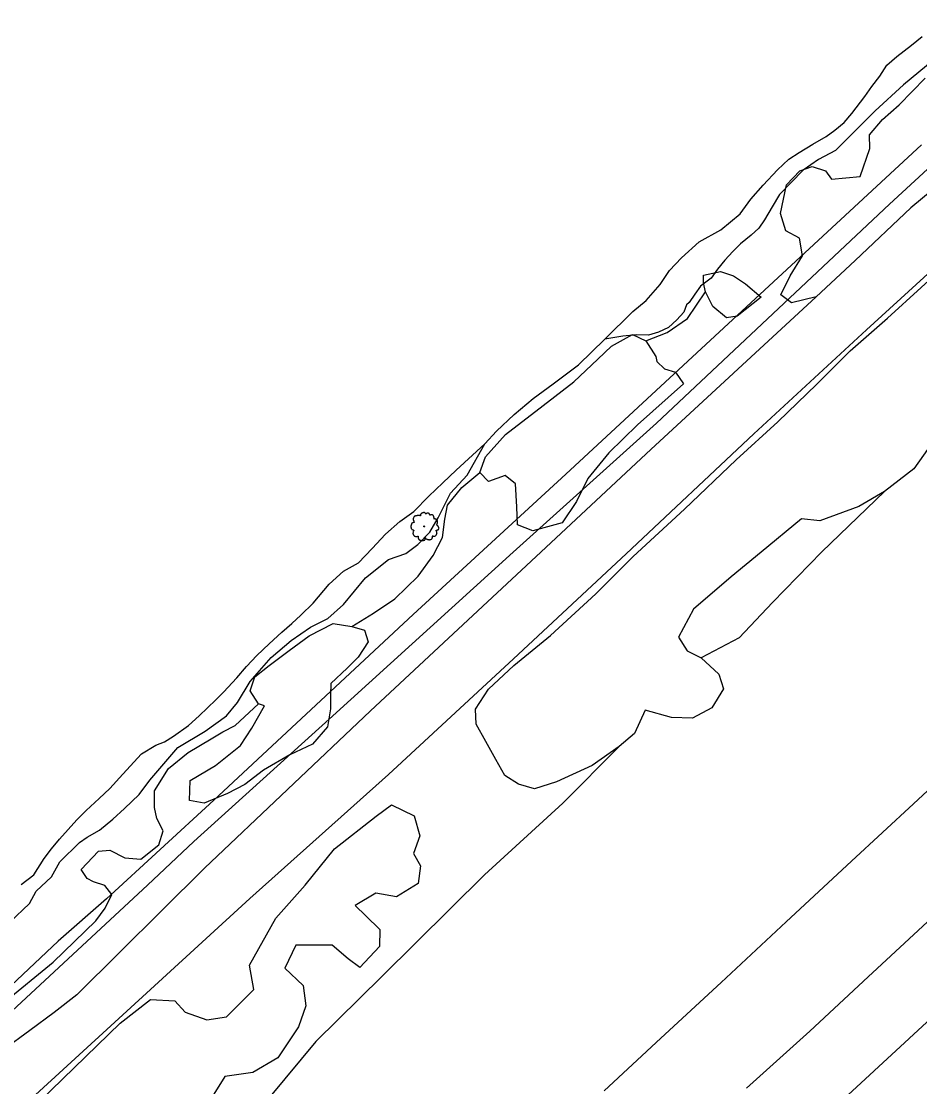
# Model space of a CAD drawing. Extents: x 2161152 to 2175754, y 602179 to 617749.
# Drawn here: x 2169933.9 to 2170283.9, y 611916.5 to 612331.6 of the extents above; entities that cross this region are included whole.
import ezdxf

# ---------------------------------------------------------------- set-up
doc = ezdxf.new("R2010")
doc.units = 0
for name, color, linetype in [('RD_EX_DR_ErosCtrl', 7, 'Continuous'), ('RD_EX_Fence_Other', 7, 'Continuous'), ('RD_EX_GuardRail', 7, 'Continuous'), ('RD_EX_H2O', 7, 'Continuous'), ('RD_EX_Road', 7, 'Continuous'), ('RD_EX_VEG', 7, 'Continuous')]:
    doc.layers.add(name, color=color, linetype=linetype)

msp = doc.modelspace()

# ---------------------------------------------------------------- linework, layer by layer
at = {"layer": 'RD_EX_DR_ErosCtrl'}
for points in [[(2170289.506155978, 612316.6753075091), (2170277.548760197, 612306.7737935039), (2170266.5090459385, 612296.7078780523), (2170251.05710019, 612281.2384778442), (2170244.4167427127, 612277.7948414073), (2170238.479434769, 612273.6024233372), (2170233.9800276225, 612268.8397567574), (2170229.2834453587, 612264.1480771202), (2170226.432861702, 612259.2713477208), (2170223.378294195, 612254.2020186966), (2170221.1692190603, 612250.9591612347), (2170218.1821303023, 612248.267288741), (2170214.1148800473, 612244.8126702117), (2170211.0558478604, 612241.9242848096), (2170207.9137077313, 612238.4430965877), (2170205.0360622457, 612234.9545307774), (2170202.6577492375, 612231.5503306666), (2170198.4378230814, 612228.3354555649), (2170196.2705940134, 612225.1994418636), (2170194.03808718, 612222.0661090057), (2170192.9554327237, 612221.1079342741), (2170191.9483912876, 612218.232883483), (2170189.218552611, 612215.2696897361), (2170186.0240181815, 612212.2533677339), (2170182.1384480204, 612210.5131649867), (2170178.1996435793, 612209.2372344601), (2170173.5094307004, 612209.4379427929), (2170168.268164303, 612208.8608812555), (2170161.201416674, 612207.758051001)], [(2169929.423063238, 611980.6081744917), (2169937.040527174, 611987.8007095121), (2169939.6934034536, 611992.6213609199), (2169945.678925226, 611998.2729664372), (2169948.89102138, 612004.1361465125), (2169956.5163227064, 612011.5933456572), (2169959.4860842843, 612013.6255625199), (2169964.3296965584, 612016.397979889), (2169969.4828320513, 612020.7491359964), (2169974.0995264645, 612024.8510255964), (2169979.8118438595, 612030.2447046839), (2169983.944712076, 612035.9477572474), (2169994.882146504, 612048.5882541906), (2170005.5190135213, 612055.0305239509), (2170013.759031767, 612061.0103496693), (2170018.138723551, 612066.1740078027), (2170023.001140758, 612074.3637639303), (2170031.202223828, 612083.6495184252), (2170039.063848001, 612090.3011867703), (2170046.488874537, 612095.5116982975), (2170053.3325700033, 612098.8870107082), (2170059.4371118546, 612104.388313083), (2170067.937359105, 612114.7295840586), (2170076.875760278, 612121.8830814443), (2170083.6906723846, 612124.2016603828), (2170088.291613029, 612127.7742344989), (2170093.0577908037, 612132.5315601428), (2170096.2556076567, 612138.118013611), (2170101.0274173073, 612147.763601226), (2170107.5762877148, 612154.7184712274), (2170114.4465518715, 612166.9557036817)]]:
    msp.add_lwpolyline(points, dxfattribs=at)
at = {"layer": 'RD_EX_Fence_Other'}
msp.add_lwpolyline([(2170334.359980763, 611985.6450595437), (2170252.459477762, 611910.1027418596), (2170216.81408629, 611877.4683790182), (2170196.137419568, 611857.9451631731), (2170174.6863809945, 611836.66830546)], dxfattribs=at)
at = {"layer": 'RD_EX_GuardRail'}
msp.add_lwpolyline([(2170284.5826686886, 612283.4982297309), (2170219.865593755, 612223.5411001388), (2170145.9642662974, 612155.1676516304), (2170086.5109465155, 612100.436235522), (2170008.876613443, 612028.1548501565), (2169967.0404019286, 611989.6382114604), (2169948.2891309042, 611973.0975023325), (2169893.1780574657, 611921.3522157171), (2169796.1381911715, 611831.481486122), (2169764.6084894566, 611801.9685735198), (2169737.1866696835, 611774.4829667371), (2169701.173639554, 611736.7740019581), (2169659.800060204, 611696.8616929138), (2169620.253844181, 611660.0026490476), (2169551.728170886, 611596.3487039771), (2169517.198248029, 611564.3286381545), (2169455.545908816, 611506.9183652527), (2169346.352873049, 611406.4854911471), (2169285.6885173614, 611350.1580746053), (2169255.864545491, 611322.9530864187), (2169231.197020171, 611300.2633378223), (2169193.1540137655, 611264.9312693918)], dxfattribs=at)
at = {"layer": 'RD_EX_H2O'}
msp.add_lwpolyline([(2169933.82940708, 611995.2557068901), (2169938.700810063, 611998.9546294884), (2169942.7222620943, 612005.3252533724), (2169945.6777510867, 612009.1452621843), (2169948.765477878, 612012.961450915), (2169952.113899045, 612016.637770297), (2169955.5303228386, 612020.3782951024), (2169959.1432058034, 612024.0469760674), (2169964.241198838, 612028.731910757), (2169968.390617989, 612032.6498563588), (2169973.3828375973, 612038.264256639), (2169980.755757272, 612046.1265443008), (2169986.2803523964, 612049.5416597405), (2169989.6244612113, 612050.7692687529), (2169993.195383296, 612052.9830252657), (2169999.075158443, 612057.2481810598), (2170003.216741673, 612060.901406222), (2170009.6823002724, 612067.1349444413), (2170012.6826801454, 612070.2252657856), (2170017.8029606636, 612075.7031992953), (2170021.638464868, 612080.2253339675), (2170025.6628096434, 612084.4111470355), (2170030.4277037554, 612089.0388878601), (2170035.389010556, 612093.5947790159), (2170039.3224714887, 612096.9228584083), (2170042.7911914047, 612100.1980772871), (2170047.623950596, 612104.8898929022), (2170053.858650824, 612112.3205788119), (2170059.428046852, 612117.3219945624), (2170065.212527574, 612120.5967803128), (2170070.6005578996, 612126.198819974), (2170075.788295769, 612131.7403790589), (2170081.357477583, 612136.7416034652), (2170086.7602373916, 612140.5565644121), (2170092.6883243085, 612146.5398747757), (2170098.064700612, 612151.7449707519), (2170103.3012161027, 612156.6893706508), (2170114.4465518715, 612166.9557036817), (2170118.953832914, 612171.8547140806), (2170125.890237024, 612178.4041754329), (2170133.279809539, 612184.6097458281), (2170141.0507477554, 612190.2750132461), (2170150.922026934, 612197.666222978), (2170161.201416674, 612207.758051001), (2170172.096373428, 612218.5597384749), (2170177.313227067, 612222.8424735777), (2170182.7153405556, 612228.972180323), (2170186.444047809, 612234.4221412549), (2170191.0867236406, 612239.448910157), (2170198.0108304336, 612245.6009171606), (2170206.351063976, 612250.3891792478), (2170213.9359705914, 612256.5220656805), (2170218.136622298, 612262.2889297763), (2170222.922607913, 612267.7081940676), (2170228.4526542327, 612273.7013948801), (2170232.936237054, 612277.8062568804), (2170236.9135116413, 612280.4042131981), (2170242.2353766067, 612283.757342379), (2170247.4778315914, 612286.6496935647), (2170250.790308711, 612289.1343652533), (2170254.3823046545, 612292.1401771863), (2170257.46072095, 612295.6898699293), (2170262.4768890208, 612302.2266126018), (2170265.2342840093, 612306.1161756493), (2170268.3277982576, 612310.1945016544), (2170271.096534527, 612314.4805484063), (2170274.896121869, 612317.8109849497), (2170280.648268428, 612322.3420840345), (2170284.8443188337, 612325.6610886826)], dxfattribs=at)
at = {"layer": 'RD_EX_Road'}
for points in [[(2170349.478424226, 612331.5765119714), (2170272.0827491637, 612260.288406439), (2170181.3778348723, 612175.059370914), (2170125.522694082, 612124.7477731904), (2170053.8083507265, 612059.7178489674), (2170001.039754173, 612011.9375657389), (2169983.094383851, 611994.9213156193), (2169877.401533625, 611897.0432740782), (2169773.47114492, 611803.0941232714), (2169701.4027833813, 611734.8536807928), (2169642.806883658, 611679.3604943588), (2169560.66311115, 611600.3764535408), (2169496.591184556, 611539.0843240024), (2169433.7407192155, 611480.2686448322), (2169357.6530000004, 611408.817), (2169240.940202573, 611307.5989255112), (2169082.058434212, 611160.397595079)], [(2169200.1616168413, 611228.0078986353), (2169238.7277830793, 611265.1693468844), (2169286.121294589, 611309.9271042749), (2169322.5710000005, 611343.0180000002), (2169372.3313699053, 611388.8185044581), (2169413.062373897, 611426.6906549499), (2169450.5585277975, 611460.691789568), (2169503.2057207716, 611509.3632144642), (2169519.348765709, 611524.1017749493), (2169582.4714196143, 611581.6357071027), (2169653.3242567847, 611647.9197813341), (2169733.512575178, 611721.6609670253), (2169786.8706438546, 611772.3597926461), (2169844.22133232, 611825.6189157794), (2169919.2048482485, 611894.8552446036), (2170022.9596405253, 611989.7776078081), (2170076.889301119, 612038.0658842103), (2170125.561685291, 612083.1287360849), (2170169.5779080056, 612124.050725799), (2170219.2802394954, 612170.8526224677), (2170263.080479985, 612211.3153096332), (2170307.8082385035, 612252.1429813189)], [(2170160.9421947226, 611914.8625434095), (2170182.9973368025, 611935.3676840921), (2170206.530940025, 611957.0131507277), (2170231.8979456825, 611980.7093955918), (2170257.3256490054, 612004.2712312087), (2170281.402845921, 612026.6217756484), (2170303.5870649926, 612047.1850215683)], [(2170288.54604227, 611982.2222494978), (2170263.733471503, 611959.3050460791), (2170241.0726252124, 611938.1000697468), (2170216.4418489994, 611915.8657416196)]]:
    msp.add_lwpolyline(points, dxfattribs=at)
at = {"layer": 'RD_EX_VEG'}
for points in [[(2170260.652457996, 612271.1326368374), (2170264.4394346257, 612282.0563477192), (2170264.3531041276, 612287.3299330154), (2170269.436074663, 612293.3582158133), (2170275.825843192, 612299.0771561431), (2170286.0586314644, 612309.4090465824)], [(2170300.7448412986, 612275.8289747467), (2170280.4760624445, 612258.9116916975), (2170258.7338426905, 612238.3824607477), (2170243.481090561, 612224.2360039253), (2170233.9533428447, 612221.8817155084), (2170229.706805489, 612225.026190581), (2170233.4681719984, 612232.4113227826), (2170238.1602466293, 612240.1641538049), (2170237.042225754, 612247.0336232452), (2170231.7227934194, 612249.9524525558), (2170229.6750538, 612256.7398136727), (2170231.9790221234, 612267.9098225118), (2170237.1594523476, 612273.3154743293), (2170241.968127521, 612275.0283200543), (2170247.2022737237, 612273.2937683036), (2170249.481440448, 612270.0654853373), (2170260.652457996, 612271.1326368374)], [(2170289.160295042, 612167.8801260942), (2170281.5894856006, 612157.1375155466), (2170270.1132832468, 612148.3554843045), (2170260.1752378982, 612142.5661645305), (2170244.9624281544, 612136.9295470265), (2170237.855926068, 612137.6612909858), (2170222.0558028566, 612124.7953032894), (2170210.4303948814, 612115.1010659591), (2170195.6868515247, 612102.4624659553), (2170189.9665683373, 612091.6728574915), (2170193.2449030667, 612086.2979899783), (2170198.7110498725, 612083.4999477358), (2170205.663551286, 612077.2245081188), (2170207.4802187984, 612071.493137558), (2170202.9098208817, 612064.0964864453), (2170195.398806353, 612060.085803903), (2170187.216785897, 612060.3205254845), (2170176.8622006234, 612063.1273028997), (2170172.774085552, 612054.1313829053), (2170166.8158127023, 612049.0190796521), (2170156.3007864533, 612041.6589957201), (2170142.3774813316, 612035.1896943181), (2170133.848338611, 612032.5287630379), (2170127.5606023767, 612034.2937192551), (2170122.2474272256, 612037.7463056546), (2170118.731101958, 612043.914334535), (2170114.852665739, 612051.0060456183), (2170111.0990192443, 612057.6900242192), (2170110.874604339, 612063.6117413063), (2170115.82843288, 612071.3556407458), (2170125.817317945, 612080.5317870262), (2170140.0831840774, 612092.2132798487), (2170157.6366207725, 612108.5319891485), (2170172.247774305, 612123.0946123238), (2170192.2234378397, 612141.444969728), (2170212.3563686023, 612160.710304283), (2170228.5487531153, 612175.4884697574), (2170243.8175074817, 612190.1609273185), (2170256.80519709, 612203.1904608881), (2170271.3589651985, 612215.9106518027), (2170297.6139360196, 612239.8087315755)], [(2170222.043206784, 612224.1268621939), (2170212.7472312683, 612216.6285937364), (2170208.6539989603, 612216.0882538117), (2170203.2507799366, 612220.4557072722), (2170200.3836211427, 612226.205432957), (2170199.6910474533, 612229.6558376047), (2170199.6462022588, 612232.69582248), (2170206.29856591, 612234.0917163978), (2170211.2740619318, 612232.3621937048), (2170215.9458519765, 612229.3199639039), (2170222.043206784, 612224.1268621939)], [(2170177.1928863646, 612207.0760805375), (2170185.485352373, 612210.2770635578), (2170193.444152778, 612215.7349335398), (2170200.3836211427, 612226.205432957)], [(2170243.481090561, 612224.2360039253), (2170179.0962249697, 612164.7204254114), (2170134.4058558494, 612123.0340579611), (2170069.864, 612062.8590000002), (2170005.2784858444, 612001.621526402), (2169955.4878489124, 611952.3079639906), (2169946.742530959, 611945.3285044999), (2169937.2081837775, 611938.3709906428), (2169926.9979358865, 611930.7753159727), (2169919.154690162, 611923.1140453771), (2169908.322518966, 611916.7201054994), (2169899.155987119, 611908.8317009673), (2169886.5959277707, 611897.2279185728), (2169875.5806530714, 611884.526219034), (2169865.1143557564, 611872.5987583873), (2169851.5622660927, 611858.5250476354), (2169841.817196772, 611853.4137431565), (2169834.4677514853, 611849.2859978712), (2169831.865380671, 611841.2063741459), (2169824.079282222, 611831.0425392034), (2169804.715659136, 611816.0821198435)], [(2170191.869755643, 612190.2595693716), (2170173.9306905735, 612174.343419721), (2170162.709641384, 612163.492787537), (2170154.535676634, 612153.4748460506), (2170150.204544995, 612144.5301809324), (2170144.5761035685, 612136.149632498), (2170133.1903089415, 612133.0640612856), (2170127.2105781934, 612135.3392337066), (2170126.8887776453, 612142.4482612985), (2170126.3561585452, 612151.4078454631), (2170122.361907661, 612154.5518128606), (2170115.8335459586, 612152.2334722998), (2170112.500149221, 612155.7642469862), (2170114.6608068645, 612161.9183260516), (2170122.449926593, 612170.5589990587), (2170137.194807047, 612181.909450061), (2170149.095158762, 612191.089217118), (2170158.47271639, 612199.9436517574), (2170163.7739678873, 612204.9490055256), (2170171.9745196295, 612209.6067358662), (2170177.1928863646, 612207.0760805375), (2170181.118545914, 612201.0127195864), (2170181.4577081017, 612199.0214439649), (2170184.4101934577, 612196.1660130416), (2170188.7202274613, 612194.8563629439), (2170191.869755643, 612190.2595693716)], [(2170062.5835241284, 612095.797053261), (2170071.049357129, 612100.9667680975), (2170079.4072184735, 612106.5445156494), (2170088.5189027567, 612115.4049298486), (2170094.303573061, 612123.4377911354), (2170097.938705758, 612130.4648965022), (2170098.933745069, 612137.5594268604), (2170099.883912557, 612143.0761332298), (2170105.500147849, 612149.9206292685), (2170112.500149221, 612155.7642469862)], [(2170270.1132832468, 612148.3554843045), (2170245.800918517, 612124.8858262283), (2170226.4796505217, 612105.1017922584), (2170213.537431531, 612091.3408710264), (2170198.7110498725, 612083.4999477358)], [(2170028.6455150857, 612064.7963537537), (2170026.2981275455, 612065.65451016), (2170023.014375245, 612070.7627804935), (2170024.8866789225, 612076.1279296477), (2170030.4303767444, 612080.5920054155), (2170038.264075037, 612086.4468417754), (2170045.964155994, 612092.1752034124), (2170055.353657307, 612096.9285226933), (2170062.5835241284, 612095.797053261), (2170067.553675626, 612094.3354139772), (2170069.0067100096, 612089.8116311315), (2170065.1508219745, 612083.8668854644), (2170060.817224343, 612079.5192297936), (2170054.464954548, 612073.5213186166), (2170054.3367482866, 612069.0547197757), (2170054.3135473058, 612063.6649906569), (2170053.1943507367, 612056.7296753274), (2170047.3470582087, 612049.9306846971), (2170038.5499151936, 612045.7135691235), (2170028.2580684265, 612039.8298552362), (2170020.998607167, 612034.2533858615), (2170014.189584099, 612030.6359603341), (2170005.1423311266, 612026.950742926), (2169999.3806344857, 612027.9062665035), (2169999.6076300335, 612035.7985767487), (2170009.517072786, 612041.5713926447), (2170019.2179973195, 612049.4520194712), (2170023.6230509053, 612056.170568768), (2170028.6455150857, 612064.7963537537)], [(2169926.9315102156, 611949.1699456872), (2169946.3408998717, 611964.9278561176), (2169962.856579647, 611981.0339471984), (2169966.553867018, 611986.0590206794), (2169969.206964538, 611991.3784329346), (2169966.4092285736, 611994.8834141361), (2169961.966101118, 611996.3295302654), (2169959.4934564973, 611997.5887724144), (2169957.215885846, 612001.089069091), (2169963.8956963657, 612008.1666310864), (2169968.4011279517, 612008.5663250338), (2169974.2578411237, 612005.626194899), (2169980.434888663, 612005.0528792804), (2169987.449641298, 612010.6513966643), (2169989.1902461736, 612016.1419519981), (2169986.6863706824, 612020.9687259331), (2169985.750883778, 612025.2266165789), (2169985.8045416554, 612031.7040372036), (2169991.203928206, 612040.3983725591), (2169998.911105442, 612046.6483252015), (2170007.7904877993, 612051.9474483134), (2170012.3634594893, 612054.723748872), (2170017.1871596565, 612057.2253346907), (2170026.2981275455, 612065.65451016)], [(2170166.8158127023, 612049.0190796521), (2170144.780590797, 612026.9288508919), (2170114.3853501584, 611998.999806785), (2170074.274667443, 611959.3288814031), (2170048.57874184, 611934.038923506), (2170030.788094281, 611912.6169527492), (2170017.6909341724, 611898.1954525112), (2170008.2906815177, 611892.9158631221)], [(2169936.5211273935, 611906.3983514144), (2169972.3574595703, 611941.2577245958), (2169984.186367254, 611950.3823989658), (2169993.6337742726, 611949.8480213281), (2169997.7170820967, 611945.5233888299), (2170006.186141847, 611942.5171842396), (2170013.859198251, 611943.6147493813), (2170024.445000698, 611954.3776465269), (2170022.740177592, 611963.7732038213), (2170032.999438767, 611982.154142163), (2170044.411840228, 611994.9749314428), (2170055.8604619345, 612009.1077211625), (2170072.1349867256, 612021.9184758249), (2170078.0431222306, 612026.2189647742), (2170086.867001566, 612022.0194358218), (2170089.1434101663, 612014.1846128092), (2170086.7039687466, 612007.2687288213), (2170089.340015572, 612002.5749995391), (2170088.4794576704, 611995.6028689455), (2170080.012834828, 611990.4321925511), (2170072.0035684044, 611991.8497517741), (2170063.957542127, 611987.072011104), (2170068.061388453, 611982.9985116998), (2170073.5857265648, 611977.6909859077), (2170073.3962331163, 611971.092920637), (2170065.7641017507, 611962.8595909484), (2170061.2408344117, 611966.2904027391), (2170054.9267187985, 611971.618799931), (2170040.8269669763, 611971.6288239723), (2170036.488920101, 611962.6685763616), (2170043.6784900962, 611955.868854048), (2170044.7700317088, 611947.9170977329), (2170041.8962195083, 611939.812167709), (2170033.7576696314, 611927.7624738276), (2170024.079617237, 611921.963352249), (2170013.2055885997, 611920.4262442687), (2170007.533762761, 611911.475539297)]]:
    msp.add_lwpolyline(points, dxfattribs=at)
for centre, radius in [((2170090.8353402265, 612134.7915823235), 0.18750000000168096), ((2170090.825926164, 612134.7774416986), 7.500000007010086e-05)]:
    msp.add_circle(centre, radius, dxfattribs=at)
for points in [[(2170090.9342621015, 612140.1670041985), (2170090.7093871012, 612140.1857541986), (2170090.4657621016, 612140.1107541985), (2170090.2783246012, 612140.0358166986), (2170090.1096371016, 612139.9795666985), (2170089.9409496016, 612139.9045666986), (2170089.7160746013, 612139.7734416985), (2170089.547387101, 612139.6234416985), (2170089.453637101, 612139.4360666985), (2170089.4161371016, 612139.2673791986), (2170089.3786996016, 612139.0612541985), (2170089.3786996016, 612138.9300041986), (2170089.2850121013, 612138.9112541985), (2170089.1725121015, 612138.9300041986), (2170088.9851371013, 612138.9862541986), (2170088.7976996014, 612138.9862541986), (2170088.6102621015, 612138.9862541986), (2170088.3478871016, 612138.9675041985), (2170088.0855121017, 612138.9675041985), (2170087.8793871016, 612138.9300041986), (2170087.6356996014, 612138.8925666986), (2170087.3545746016, 612138.7988791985), (2170087.0921996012, 612138.7051291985), (2170086.8673246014, 612138.5176916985), (2170086.6798871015, 612138.1616291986), (2170086.5861371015, 612137.8992541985), (2170086.4736996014, 612137.7118166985), (2170086.5861371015, 612137.3745041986), (2170086.7173871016, 612137.1120666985), (2170086.7360746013, 612136.9621291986), (2170086.7923246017, 612136.6435666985), (2170086.8673246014, 612136.4748791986), (2170086.9610121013, 612136.3248791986), (2170086.9048246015, 612136.3061916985), (2170086.6236371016, 612136.2686916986), (2170086.3987621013, 612136.1937541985), (2170086.0801371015, 612136.0250666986), (2170085.9114496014, 612135.8563791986), (2170085.836449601, 612135.6126916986), (2170085.8177621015, 612135.3503166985), (2170085.7428246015, 612135.2004416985), (2170085.6865746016, 612134.9942541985), (2170085.6678246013, 612134.9380041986), (2170085.6303246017, 612134.6943791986), (2170085.7053246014, 612134.3570041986), (2170085.7240746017, 612134.0946291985), (2170085.8177621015, 612133.9259416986), (2170085.930199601, 612133.7948166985), (2170086.0613871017, 612133.6073791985), (2170086.3612621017, 612133.4386916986), (2170086.6048871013, 612133.3636916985), (2170086.7548246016, 612133.3450041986), (2170086.6236371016, 612132.9701291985), (2170086.5861371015, 612132.7077541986), (2170086.4924496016, 612132.4078791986), (2170086.4924496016, 612132.3516916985), (2170086.4550121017, 612131.9955666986), (2170086.5673871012, 612131.7518791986), (2170086.6236371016, 612131.4708166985), (2170086.7548246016, 612131.3021291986), (2170086.9610121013, 612131.0771916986), (2170087.2046371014, 612130.9085666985), (2170087.5795121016, 612130.8148166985), (2170087.8793871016, 612130.8335666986), (2170088.3104496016, 612130.9647541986), (2170088.4978246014, 612131.0210041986), (2170088.4790746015, 612130.8898166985), (2170088.4978246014, 612130.6086291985), (2170088.4978246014, 612130.2900666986), (2170088.6102621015, 612130.0464416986), (2170088.6852621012, 612129.8402541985), (2170088.7976996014, 612129.6528166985), (2170089.0413871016, 612129.4841916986), (2170089.3411996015, 612129.4279416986), (2170089.6598246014, 612129.3155041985), (2170089.9971996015, 612129.2592541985), (2170090.3720121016, 612129.2405041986), (2170090.8218246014, 612129.3529416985), (2170091.0279496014, 612129.4466916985), (2170091.1029496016, 612129.5778791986), (2170091.2528871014, 612129.8590041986), (2170091.2153871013, 612130.0276916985), (2170091.2341371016, 612130.4775041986), (2170091.3090746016, 612130.3462541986), (2170091.4403246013, 612130.0838791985), (2170091.8151371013, 612129.8590041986), (2170092.1150121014, 612129.7278166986), (2170092.4710746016, 612129.6153166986), (2170092.6960121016, 612129.5591291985), (2170093.0520746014, 612129.6153166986), (2170093.3332621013, 612129.6715666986), (2170093.6143246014, 612129.7653166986), (2170093.8392621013, 612129.9714416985), (2170093.9704496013, 612130.1776291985), (2170094.0079496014, 612130.3837541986), (2170094.0641371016, 612130.6648791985), (2170094.1016371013, 612130.7960666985)], [(2170094.1016371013, 612130.7960666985), (2170094.0454496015, 612130.9273166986), (2170094.0079496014, 612131.1146916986), (2170094.0641371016, 612131.0959416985), (2170094.1953246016, 612131.0584416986), (2170094.4015121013, 612130.9647541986), (2170094.5701996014, 612130.9085666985), (2170094.8138246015, 612130.9273166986), (2170095.0200121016, 612131.0022541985), (2170095.3573246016, 612131.2084416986), (2170095.5635121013, 612131.5645041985), (2170095.7696371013, 612131.8643791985), (2170095.8258871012, 612132.1080041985), (2170095.7883871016, 612132.2766916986), (2170095.7696371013, 612132.6515041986), (2170095.6196996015, 612132.8389416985), (2170095.5821996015, 612132.9326291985), (2170095.5072621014, 612133.2325041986), (2170095.5635121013, 612133.2700041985), (2170095.7696371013, 612133.3075041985), (2170096.0507621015, 612133.4011916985), (2170096.256949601, 612133.4948791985), (2170096.4256371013, 612133.6261291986), (2170096.4818246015, 612133.7948166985), (2170096.4631371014, 612134.0946291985), (2170096.5005746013, 612134.3945041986), (2170096.4443871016, 612134.5070041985), (2170096.3693871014, 612134.6193791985), (2170096.3131371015, 612134.7693791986), (2170096.2006996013, 612134.8817541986), (2170096.1257621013, 612134.9942541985), (2170096.0507621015, 612135.0691916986), (2170095.9570746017, 612135.1816916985), (2170095.8258871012, 612135.2753791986), (2170095.7134496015, 612135.3128791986), (2170095.6759496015, 612135.4253166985), (2170095.7883871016, 612135.5752541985), (2170095.8258871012, 612135.6501916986), (2170095.8445746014, 612135.8188791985), (2170096.0133246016, 612136.0812541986), (2170096.0507621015, 612136.3811291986), (2170096.0133246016, 612136.6997541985), (2170095.9758246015, 612136.9059416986), (2170095.8633246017, 612137.1120666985), (2170095.7134496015, 612137.2995041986), (2170095.6196996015, 612137.4306916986), (2170095.4885121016, 612137.5243791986), (2170095.2448871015, 612137.6181291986), (2170095.0574496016, 612137.6555666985), (2170094.7950746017, 612137.6555666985), (2170094.6451371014, 612137.6930666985), (2170094.663887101, 612137.7305666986), (2170094.663887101, 612137.8430041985), (2170094.663887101, 612138.0491916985), (2170094.6076371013, 612138.3865041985), (2170094.4951996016, 612138.7613791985), (2170094.4951996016, 612138.7801291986), (2170094.4201996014, 612138.9675041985), (2170094.2515746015, 612139.1174416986), (2170094.1203871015, 612139.1923791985), (2170093.9704496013, 612139.2861291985), (2170093.7830121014, 612139.3048791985), (2170093.5581371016, 612139.3048791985), (2170093.3519496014, 612139.2673791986), (2170093.2020121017, 612139.1923791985), (2170093.070824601, 612139.0986916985), (2170093.0145746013, 612139.2111291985), (2170092.9396371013, 612139.4360666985), (2170092.9021371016, 612139.5485041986), (2170092.7896996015, 612139.6796916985), (2170092.6210746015, 612139.8296291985), (2170092.2836371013, 612139.9233166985), (2170091.8151371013, 612139.8671291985), (2170091.5901996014, 612139.7171916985), (2170091.4777621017, 612139.5860041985), (2170091.4403246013, 612139.6796916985), (2170091.2903246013, 612139.8296291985), (2170091.2153871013, 612139.9608166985), (2170091.0841996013, 612140.0545666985), (2170090.9717621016, 612140.1295041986), (2170090.8967621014, 612140.1670041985)]]:
    msp.add_spline(points, degree=3, dxfattribs=at)

doc.saveas('drawing.dxf')
